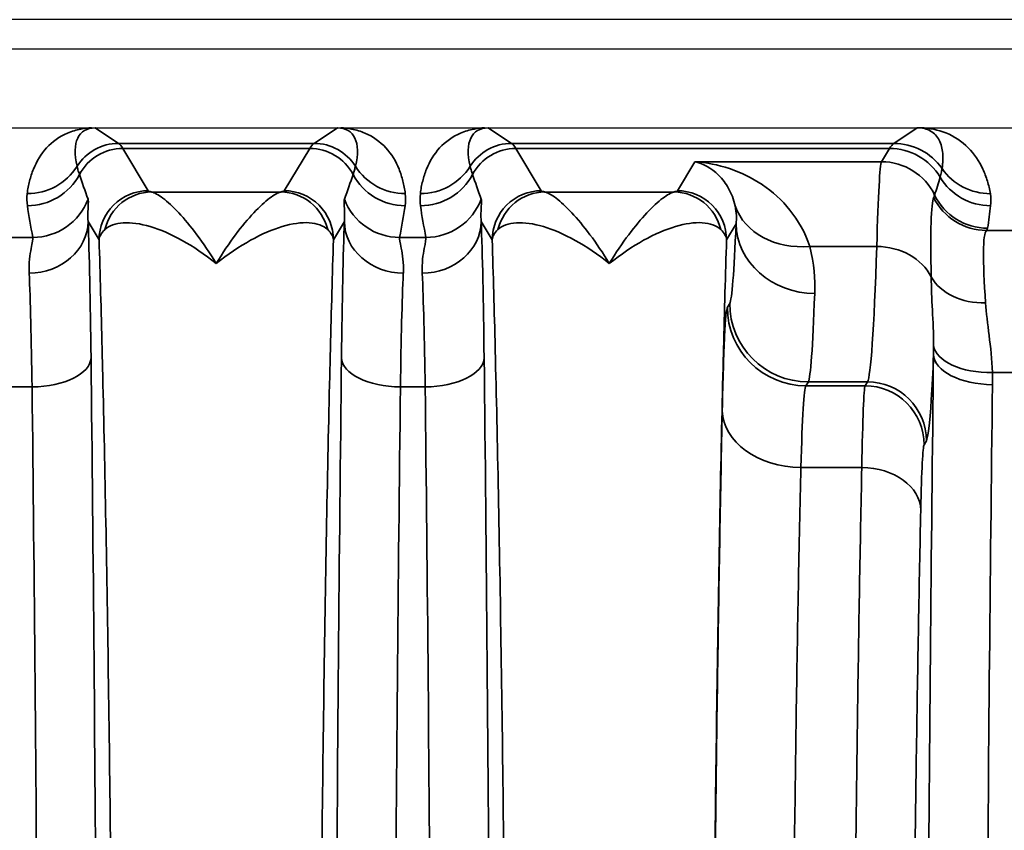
# Model space of a CAD drawing. Header units: millimetres. Extents: x 399 to 6233, y -1870 to 1602.
# Tile 657 of 711: x 5415.14 to 5425.16, y 759.33 to 767.58. Entities that reach past the tile are written whole.
import ezdxf

# ---------------------------------------------------------------- set-up
doc = ezdxf.new("R2010")
doc.units = ezdxf.units.MM
doc.layers.add('可見 (ISO)', color=7, linetype='Continuous', lineweight=25)
doc.layers.add('窄部可見 (ISO)', color=7, linetype='Continuous', lineweight=35)

msp = doc.modelspace()

# ---------------------------------------------------------------- linework, layer by layer
at = {"layer": '可見 (ISO)'}
for p, q in [((5439.386, 767.579), (5326.386, 767.579)), ((5435.136, 767.279), (5330.636, 767.279)), ((5330.636, 766.479), (5435.136, 766.479)), ((5423.877, 765.829), (5423.877, 765.829))]:
    msp.add_line(p, q, dxfattribs=at)
for points, knots in [([(5415.867, 766.479), (5415.874, 766.479), (5415.881, 766.479), (5415.888, 766.479), (5415.894, 766.479), (5415.899, 766.479), (5415.903, 766.479)], [0.00000000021, 0.00000000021, 0.00000000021, 0.00000000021, 0.00002113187, 0.00002113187, 0.00002113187, 0.0000394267, 0.0000394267, 0.0000394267, 0.0000394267]), ([(5418.369, 766.479), (5418.375, 766.479), (5418.381, 766.479), (5418.388, 766.479), (5418.394, 766.479), (5418.4, 766.479), (5418.405, 766.479)], [-0.00000491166, -0.00000491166, -0.00000491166, -0.00000491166, 0.00001772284, 0.00001772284, 0.00001772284, 0.00003506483, 0.00003506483, 0.00003506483, 0.00003506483]), ([(5419.867, 766.479), (5419.874, 766.479), (5419.881, 766.479), (5419.888, 766.479), (5419.894, 766.479), (5419.899, 766.479), (5419.903, 766.479)], [0.00000000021, 0.00000000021, 0.00000000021, 0.00000000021, 0.00002113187, 0.00002113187, 0.00002113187, 0.0000394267, 0.0000394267, 0.0000394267, 0.0000394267]), ([(5424.269, 766.479), (5424.269, 766.479), (5424.269, 766.479), (5424.269, 766.479), (5424.27, 766.479), (5424.27, 766.479), (5424.27, 766.479), (5424.27, 766.479), (5424.273, 766.479), (5424.28, 766.479), (5424.283, 766.479), (5424.293, 766.479), (5424.3, 766.479), (5424.307, 766.479)], [-0.005146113, -0.005146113, -0.005146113, -0.005146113, -0.004810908, -0.004810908, -0.004628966, -0.004628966, -0.004600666, -0.004600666, -0.003063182, -0.003063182, -0.002040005, -0.002040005, 0, 0, 0, 0])]:
    msp.add_open_spline(points, degree=3, knots=knots, dxfattribs=at)
at = {"layer": '窄部可見 (ISO)'}
for p, q in [((5415.903, 766.479), (5416.142, 766.32)), ((5418.131, 766.32), (5418.369, 766.479)), ((5419.903, 766.479), (5420.142, 766.32)), ((5424.031, 766.32), (5424.269, 766.479)), ((5416.142, 766.32), (5418.131, 766.32)), ((5418.087, 766.268), (5416.186, 766.268)), ((5416.186, 766.268), (5416.444, 765.838)), ((5417.829, 765.838), (5418.087, 766.268)), ((5420.142, 766.32), (5424.031, 766.32)), ((5423.987, 766.268), (5420.186, 766.268)), ((5420.186, 766.268), (5420.444, 765.838)), ((5423.906, 766.133), (5423.987, 766.268)), ((5421.829, 765.838), (5422.006, 766.133)), ((5422.006, 766.133), (5423.906, 766.133)), ((5416.48, 765.825), (5417.793, 765.825)), ((5420.48, 765.825), (5421.793, 765.825)), ((5415.944, 765.338), (5415.832, 765.524)), ((5418.44, 765.524), (5418.329, 765.338)), ((5419.944, 765.338), (5419.832, 765.524)), ((5422.426, 765.501), (5422.329, 765.338)), ((5415.002, 765.363), (5415.27, 765.363)), ((5419.002, 765.363), (5419.27, 765.363)), ((5424.974, 765.434), (5426.263, 765.434)), ((5423.176, 765.271), (5423.857, 765.271)), ((5422.337, 764.652), (5422.362, 764.692)), ((5426.236, 763.988), (5425.034, 763.988)), ((5415.262, 763.841), (5415.01, 763.841)), ((5419.262, 763.841), (5419.01, 763.841)), ((5423.161, 763.892), (5423.137, 763.852)), ((5423.137, 763.852), (5423.738, 763.852)), ((5423.762, 763.892), (5423.161, 763.892)), ((5423.738, 763.852), (5423.762, 763.892)), ((5424.362, 763.293), (5424.338, 763.253)), ((5423.705, 763.021), (5423.085, 763.021))]:
    msp.add_line(p, q, dxfattribs=at)
for centre, major_axis, ratio, start_param, end_param in [((5416.417, 765.636), (0.641, -0.802), 0.399262, 2.832426, 3.839089), ((5417.856, 765.636), (-0.641, -0.802), 0.399262, 2.444096, 3.45076), ((5420.417, 765.636), (0.641, -0.802), 0.399262, 2.832426, 3.839089), ((5416.142, 765.82), (0.277, 0.416), 0.999683, 0.588111, 1.594775), ((5416.186, 765.769), (0.429, 0.257), 0.999172, 1.030857, 2.112865), ((5416.113, 666.286), (0, 100.043), 0.020838, 6.248286, 6.269226), ((5418.16, 666.286), (0, 100.043), 0.020838, 0.01396, 0.034899), ((5418.087, 765.769), (-0.429, 0.257), 0.999172, 4.17032, 5.252328), ((5418.131, 765.82), (-0.277, 0.416), 0.999683, 4.688411, 5.695074), ((5420.142, 765.82), (-0.277, -0.416), 0.999683, 3.729704, 4.736367), ((5420.186, 765.769), (-0.429, -0.257), 0.999172, 4.17245, 5.254458), ((5420.113, 666.286), (0, 100.043), 0.020838, 6.248286, 6.269226), ((5424.06, 666.286), (0, 100.043), 0.020817, 0.01396, 0.034899), ((5423.987, 765.669), (0.515, -0.309), 0.999172, 1.079473, 2.110736), ((5424.031, 765.72), (0.333, -0.499), 0.999683, 1.593357, 2.553481), ((5415.213, 766.407), (-0.595, 0.075), 0.998245, 1.696485, 2.702846), ((5419.06, 766.407), (0.595, 0.075), 0.998245, 3.58034, 4.5867), ((5419.213, 766.407), (0.595, -0.075), 0.998245, 4.838078, 5.844438), ((5423.904, 762.019), (-0.005, -4.117), 0.020059, 3.179659, 3.801677), ((5423.906, 765.533), (0.515, -0.309), 0.999172, 0.991614, 2.110736), ((5425.013, 766.407), (-0.591, -0.105), 0.998218, 0.435215, 1.395105), ((5415.215, 766.284), (-0.594, -0.083), 0.998238, 1.431986, 2.513646), ((5416.639, 765.013), (1.006, -2.097), 0.194686, 4.130256, 4.260833), ((5417.634, 765.013), (-1.006, -2.097), 0.194686, 2.022352, 2.15293), ((5419.058, 766.284), (0.594, -0.083), 0.998238, 3.769539, 4.851199), ((5419.215, 766.284), (0.594, 0.083), 0.998238, 4.573579, 5.655239), ((5420.639, 765.013), (1.006, -2.097), 0.194686, 4.130256, 4.260833), ((2564.516, 768.538), (2860.258, -0.716), 0.046839, 6.268046, 6.269403), ((5425.016, 766.284), (-0.596, 0.067), 0.99825, 0.651925, 1.682859), ((5415.27, 765.962), (-0.588, -0.12), 0.998201, 1.369933, 2.582126), ((5416.48, 765.326), (0.093, 0.491), 0.982993, 0.191203, 1.520008), ((5417.793, 765.326), (-0.093, 0.491), 0.982993, 4.763177, 6.091983), ((5419.002, 765.962), (0.588, -0.12), 0.998201, 3.70106, 4.913253), ((5419.27, 765.962), (0.588, 0.12), 0.998201, 4.511525, 5.723718), ((5420.48, 765.326), (0.093, 0.491), 0.982985, 0.191158, 1.51992), ((5421.793, 765.326), (-0.093, 0.491), 0.982985, 4.763266, 6.092027), ((5420.275, 758.195), (4.172, 7.61), 0.009939, 6.191319, 6.234418), ((5424.974, 766.033), (-0.462, 0.383), 0.997094, 1.147203, 2.260656), ((5424.985, 766.056), (-0.593, 0.094), 0.998229, 0.609389, 1.728149), ((5415.991, 764.93), (-0.587, 1.898), 0.297416, 1.071506, 1.249581), ((5418.281, 764.93), (0.587, 1.898), 0.297416, 5.033605, 5.211679), ((5419.991, 764.93), (-0.587, 1.898), 0.297416, 1.071506, 1.249581), ((5423.176, 765.933), (-0.77, -0.217), 0.816863, 0.053432, 1.344647), ((5424.141, 764.796), (0.629, 2.073), 0.310752, 5.129309, 5.247414), ((5415.232, 765.524), (0.6, 0.023), 0.876399, 4.678969, 6.239685), ((5415.806, 762.847), (0.007, -3.096), 0.02085, 2.000085, 2.615317), ((5418.466, 762.847), (-0.007, -3.096), 0.02085, 3.667868, 4.283101), ((5419.04, 765.524), (-0.6, 0.023), 0.876399, 0.0435, 1.604216), ((5419.232, 765.524), (0.6, 0.023), 0.876399, 4.678969, 6.239685), ((5419.806, 762.847), (0.007, -3.096), 0.02085, 2.000085, 2.615317), ((5422.364, 770.46), (0.008, 5.773), 0.02317, 3.180307, 3.678781), ((5423.226, 765.501), (-0.799, 0.032), 0.886923, 0.045354, 1.606482), ((5414.915, 765.462), (10.07, 0), 0.058758, 6.234735, 6.273976), ((5416.948, 765.324), (1.005, -0.004), 0.337804, 2.79924, 3.112734), ((5423.756, 771.891), (0, -8.003), 0.022512, 0.034888, 0.596845), ((5423.857, 764.775), (0.6, -0.018), 0.826915, 0.421327, 1.596274), ((5415.206, 762.767), (-0.007, 2.58), 0.02502, 5.141663, 5.756891), ((5419.066, 762.767), (0.007, 2.58), 0.02502, 0.526295, 1.141522), ((5419.206, 762.767), (-0.007, 2.58), 0.02502, 5.141663, 5.756891), ((5424.964, 765.147), (-0.599, -0.031), 0.751758, 0.356231, 1.532192), ((5423.164, 770.302), (-0.008, -6.414), 0.020853, 0.038708, 0.537182), ((5423.137, 764.652), (-0.686, 0.412), 0.999172, 0.54067, 2.110736), ((5423.161, 764.692), (-0.686, 0.412), 0.999172, 0.54067, 2.110736), ((5425.034, 764.298), (-0.6, -0.017), 0.516223, 0.059539, 1.556187), ((5425.035, 764.171), (-0.6, 0.007), 0.511389, 0.024373, 1.577171), ((5415.262, 764.136), (0.6, 0.007), 0.49083, 4.706597, 6.259146), ((5419.01, 764.136), (-0.6, 0.007), 0.49083, 0.024039, 1.576589), ((5419.262, 764.136), (0.6, 0.007), 0.49083, 4.706597, 6.259146), ((5419.496, 751.079), (0, 26), 0.02143, 1.057724, 1.570796), ((5423.14, 760.852), (0, 3.002), 0.026524, 0.034868, 0.763293), ((5423.738, 763.253), (0.515, -0.309), 0.999172, 0.54067, 2.110736), ((5423.762, 763.293), (0.515, -0.309), 0.999172, 0.54067, 2.110736), ((5425.496, 751.079), (0, 25), 0.02145, 1.033962, 1.570796), ((5423.085, 763.599), (-0.8, 0.018), 0.722333, 0.030288, 1.586603), ((5423.705, 762.588), (0.6, -0.013), 0.722333, 0.030288, 1.586603)]:
    msp.add_ellipse(centre, major_axis=major_axis, ratio=ratio, start_param=start_param, end_param=end_param, dxfattribs=at)
for points, knots in [([(5415.213, 765.808), (5415.215, 765.831), (5415.219, 765.854), (5415.223, 765.875), (5415.227, 765.896), (5415.231, 765.917), (5415.237, 765.937), (5415.247, 765.978), (5415.26, 766.018), (5415.276, 766.057), (5415.308, 766.137), (5415.353, 766.211), (5415.409, 766.273), (5415.469, 766.338), (5415.542, 766.39), (5415.623, 766.425), (5415.667, 766.444), (5415.712, 766.457), (5415.759, 766.466), (5415.795, 766.473), (5415.831, 766.477), (5415.867, 766.479)], [5.2774615, 5.2774615, 5.2774615, 5.2774615, 5.3361469, 5.3361469, 5.3361469, 5.3948827, 5.3948827, 5.3948827, 5.5128985, 5.5128985, 5.5128985, 5.7541006, 5.7541006, 5.7541006, 6.0094082, 6.0094082, 6.0094082, 6.1463346, 6.1463346, 6.1463346, 6.2510171, 6.2510171, 6.2510171, 6.2510171]), ([(5418.405, 766.479), (5418.441, 766.477), (5418.478, 766.473), (5418.513, 766.466), (5418.56, 766.457), (5418.606, 766.444), (5418.649, 766.425), (5418.73, 766.39), (5418.803, 766.338), (5418.863, 766.273), (5418.92, 766.211), (5418.964, 766.137), (5418.997, 766.057), (5419.012, 766.018), (5419.025, 765.978), (5419.036, 765.937), (5419.041, 765.917), (5419.045, 765.896), (5419.049, 765.875), (5419.053, 765.854), (5419.057, 765.831), (5419.06, 765.808)], [3.1737609, 3.1737609, 3.1737609, 3.1737609, 3.2784434, 3.2784434, 3.2784434, 3.4153698, 3.4153698, 3.4153698, 3.6706773, 3.6706773, 3.6706773, 3.9118795, 3.9118795, 3.9118795, 4.0298953, 4.0298953, 4.0298953, 4.0886311, 4.0886311, 4.0886311, 4.1473165, 4.1473165, 4.1473165, 4.1473165]), ([(5419.213, 765.808), (5419.215, 765.831), (5419.219, 765.854), (5419.223, 765.875), (5419.227, 765.896), (5419.231, 765.917), (5419.237, 765.937), (5419.247, 765.978), (5419.26, 766.018), (5419.276, 766.057), (5419.308, 766.137), (5419.353, 766.211), (5419.409, 766.273), (5419.469, 766.338), (5419.542, 766.39), (5419.623, 766.425), (5419.667, 766.444), (5419.712, 766.457), (5419.759, 766.466), (5419.795, 766.473), (5419.831, 766.477), (5419.867, 766.479)], [2.1358688, 2.1358688, 2.1358688, 2.1358688, 2.1945542, 2.1945542, 2.1945542, 2.25329, 2.25329, 2.25329, 2.3713058, 2.3713058, 2.3713058, 2.612508, 2.612508, 2.612508, 2.8678155, 2.8678155, 2.8678155, 3.004742, 3.004742, 3.004742, 3.1094244, 3.1094244, 3.1094244, 3.1094244]), ([(5424.522, 766.063), (5424.524, 766.077), (5424.526, 766.091), (5424.527, 766.104), (5424.528, 766.117), (5424.529, 766.13), (5424.529, 766.143), (5424.531, 766.168), (5424.53, 766.194), (5424.528, 766.218), (5424.524, 766.268), (5424.512, 766.314), (5424.492, 766.352), (5424.472, 766.393), (5424.442, 766.424), (5424.405, 766.445), (5424.366, 766.468), (5424.32, 766.479), (5424.269, 766.479)], [2.1824074, 2.1824074, 2.1824074, 2.1824074, 2.2369219, 2.2369219, 2.2369219, 2.2918591, 2.2918591, 2.2918591, 2.4032229, 2.4032229, 2.4032229, 2.6337552, 2.6337552, 2.6337552, 2.879414, 2.879414, 2.879414, 3.1424948, 3.1424948, 3.1424948, 3.1424948]), ([(5424.307, 766.479), (5424.394, 766.475), (5424.481, 766.458), (5424.561, 766.426), (5424.646, 766.392), (5424.723, 766.341), (5424.788, 766.275), (5424.849, 766.214), (5424.899, 766.14), (5424.936, 766.058), (5424.955, 766.019), (5424.97, 765.978), (5424.983, 765.936), (5424.989, 765.915), (5424.995, 765.894), (5425, 765.873), (5425.005, 765.852), (5425.009, 765.831), (5425.013, 765.808)], [3.1723513, 3.1723513, 3.1723513, 3.1723513, 3.4034885, 3.4034885, 3.4034885, 3.6496995, 3.6496995, 3.6496995, 3.8803063, 3.8803063, 3.8803063, 3.9915494, 3.9915494, 3.9915494, 4.0463878, 4.0463878, 4.0463878, 4.1007779, 4.1007779, 4.1007779, 4.1007779]), ([(5415.719, 766.087), (5415.722, 766.075), (5415.725, 766.063), (5415.729, 766.05), (5415.734, 766.035), (5415.739, 766.02), (5415.744, 766.003)], [0, 0, 0, 0, 0.001000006, 0.001000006, 0.001000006, 0.00208995, 0.00208995, 0.00208995, 0.00208995]), ([(5418.528, 766.003), (5418.533, 766.018), (5418.538, 766.033), (5418.542, 766.046), (5418.546, 766.061), (5418.55, 766.074), (5418.553, 766.087)], [0, 0, 0, 0, 0.001000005, 0.001000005, 0.001000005, 0.002089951, 0.002089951, 0.002089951, 0.002089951]), ([(5419.719, 766.087), (5419.722, 766.075), (5419.725, 766.063), (5419.729, 766.05), (5419.734, 766.035), (5419.739, 766.02), (5419.744, 766.003)], [0, 0, 0, 0, 0.001000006, 0.001000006, 0.001000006, 0.00208995, 0.00208995, 0.00208995, 0.00208995]), ([(5422.006, 766.133), (5422.242, 766.117), (5422.481, 766.041), (5422.69, 765.9), (5422.691, 765.899), (5422.693, 765.898), (5422.694, 765.897), (5422.797, 765.828), (5422.892, 765.743), (5422.974, 765.64), (5423.058, 765.536), (5423.129, 765.413), (5423.176, 765.271)], [-0.000014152, -0.000014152, -0.000014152, -0.000014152, 0.001513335, 0.001513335, 0.001513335, 0.00152394, 0.00152394, 0.00152394, 0.002277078, 0.002277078, 0.002277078, 0.003040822, 0.003040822, 0.003040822, 0.003040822]), ([(5422.416, 765.683), (5422.402, 765.751), (5422.378, 765.811), (5422.35, 765.861), (5422.321, 765.914), (5422.287, 765.957), (5422.25, 765.994), (5422.249, 765.995), (5422.248, 765.997), (5422.247, 765.998), (5422.173, 766.071), (5422.089, 766.115), (5422.006, 766.133)], [0, 0, 0, 0, 0.000760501, 0.000760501, 0.000760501, 0.00154208, 0.00154208, 0.00154208, 0.001566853, 0.001566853, 0.001566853, 0.003133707, 0.003133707, 0.003133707, 0.003133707]), ([(5424.502, 765.976), (5424.507, 765.995), (5424.512, 766.013), (5424.516, 766.029), (5424.518, 766.041), (5424.52, 766.053), (5424.522, 766.063)], [0, 0, 0, 0, 0.001200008, 0.001200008, 0.001200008, 0.002089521, 0.002089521, 0.002089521, 0.002089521]), ([(5415.832, 765.752), (5415.836, 765.741), (5415.835, 765.716), (5415.833, 765.679), (5415.833, 765.678), (5415.833, 765.677), (5415.833, 765.676), (5415.831, 765.639), (5415.827, 765.589), (5415.832, 765.524)], [0, 0, 0, 0, 0.000774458, 0.000774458, 0.000774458, 0.000793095, 0.000793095, 0.000793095, 0.001548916, 0.001548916, 0.001548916, 0.001548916]), ([(5415.944, 765.338), (5415.944, 765.469), (5415.998, 765.599), (5416.09, 765.692), (5416.183, 765.784), (5416.313, 765.838), (5416.444, 765.838)], [0, 0, 0, 0, 0.5, 0.5, 0.5, 1, 1, 1, 1]), ([(5416.48, 765.825), (5416.507, 765.819), (5416.546, 765.797), (5416.594, 765.762), (5416.641, 765.726), (5416.696, 765.675), (5416.754, 765.613), (5416.813, 765.551), (5416.875, 765.476), (5416.939, 765.39), (5417.003, 765.304), (5417.07, 765.205), (5417.136, 765.097)], [0, 0, 0, 0, 0.000534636, 0.000534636, 0.000534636, 0.001069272, 0.001069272, 0.001069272, 0.001603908, 0.001603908, 0.001603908, 0.002138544, 0.002138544, 0.002138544, 0.002138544]), ([(5417.136, 765.097), (5417.269, 765.315), (5417.401, 765.488), (5417.577, 765.675), (5417.632, 765.726), (5417.726, 765.797), (5417.766, 765.819), (5417.793, 765.825)], [-0.000011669, -0.000011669, -0.000011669, -0.000011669, 0.001066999, 0.001066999, 0.001606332, 0.001606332, 0.002145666, 0.002145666, 0.002145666, 0.002145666]), ([(5418.329, 765.338), (5418.329, 765.469), (5418.275, 765.599), (5418.182, 765.692), (5418.09, 765.784), (5417.96, 765.838), (5417.829, 765.838)], [0, 0, 0, 0, 0.5, 0.5, 0.5, 1, 1, 1, 1]), ([(5418.44, 765.524), (5418.445, 765.589), (5418.442, 765.639), (5418.439, 765.677), (5418.439, 765.677), (5418.439, 765.678), (5418.439, 765.679), (5418.437, 765.716), (5418.436, 765.741), (5418.44, 765.752)], [0, 0, 0, 0, 0.000759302, 0.000759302, 0.000759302, 0.000774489, 0.000774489, 0.000774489, 0.001548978, 0.001548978, 0.001548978, 0.001548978]), ([(5419.832, 765.752), (5419.836, 765.741), (5419.835, 765.716), (5419.833, 765.679), (5419.833, 765.678), (5419.833, 765.677), (5419.833, 765.676), (5419.831, 765.639), (5419.827, 765.589), (5419.832, 765.524)], [0, 0, 0, 0, 0.000774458, 0.000774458, 0.000774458, 0.000793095, 0.000793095, 0.000793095, 0.001548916, 0.001548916, 0.001548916, 0.001548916]), ([(5420.444, 765.838), (5420.313, 765.838), (5420.183, 765.784), (5420.09, 765.692), (5419.998, 765.599), (5419.944, 765.469), (5419.944, 765.338)], [0, 0, 0, 0, 0.5, 0.5, 0.5, 1, 1, 1, 1]), ([(5420.48, 765.825), (5420.507, 765.819), (5420.546, 765.797), (5420.594, 765.762), (5420.641, 765.726), (5420.696, 765.675), (5420.754, 765.613), (5420.813, 765.551), (5420.875, 765.476), (5420.939, 765.39), (5421.003, 765.304), (5421.07, 765.205), (5421.136, 765.097)], [0, 0, 0, 0, 0.000534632, 0.000534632, 0.000534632, 0.001069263, 0.001069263, 0.001069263, 0.001603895, 0.001603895, 0.001603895, 0.002138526, 0.002138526, 0.002138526, 0.002138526]), ([(5421.136, 765.097), (5421.269, 765.315), (5421.401, 765.488), (5421.577, 765.675), (5421.632, 765.726), (5421.726, 765.797), (5421.766, 765.819), (5421.793, 765.825)], [-0.000011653, -0.000011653, -0.000011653, -0.000011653, 0.001067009, 0.001067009, 0.00160634, 0.00160634, 0.002145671, 0.002145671, 0.002145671, 0.002145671]), ([(5422.329, 765.338), (5422.329, 765.469), (5422.275, 765.599), (5422.182, 765.692), (5422.09, 765.784), (5421.96, 765.838), (5421.829, 765.838)], [0, 0, 0, 0, 0.5, 0.5, 0.5, 1, 1, 1, 1]), ([(5424.411, 764.961), (5424.407, 765.19), (5424.406, 765.378), (5424.41, 765.515), (5424.414, 765.651), (5424.423, 765.738), (5424.436, 765.77)], [0.001060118, 0.001060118, 0.001060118, 0.001060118, 0.002188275, 0.002188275, 0.002188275, 0.003316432, 0.003316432, 0.003316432, 0.003316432]), ([(5417.136, 765.097), (5416.901, 765.285), (5416.668, 765.413), (5416.465, 765.473), (5416.261, 765.534), (5416.09, 765.525), (5416.002, 765.442)], [-0.00001122, -0.00001122, -0.00001122, -0.00001122, 0.001104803, 0.001104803, 0.001104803, 0.002220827, 0.002220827, 0.002220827, 0.002220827]), ([(5418.27, 765.442), (5418.226, 765.484), (5418.161, 765.507), (5418.082, 765.512), (5418.003, 765.517), (5417.909, 765.504), (5417.808, 765.474), (5417.607, 765.414), (5417.372, 765.285), (5417.136, 765.097)], [0, 0, 0, 0, 0.000558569, 0.000558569, 0.000558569, 0.001117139, 0.001117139, 0.001117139, 0.002234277, 0.002234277, 0.002234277, 0.002234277]), ([(5421.136, 765.097), (5420.901, 765.285), (5420.668, 765.413), (5420.465, 765.473), (5420.261, 765.534), (5420.09, 765.525), (5420.002, 765.442)], [-0.000011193, -0.000011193, -0.000011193, -0.000011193, 0.001104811, 0.001104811, 0.001104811, 0.002220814, 0.002220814, 0.002220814, 0.002220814]), ([(5422.27, 765.442), (5422.226, 765.484), (5422.161, 765.507), (5422.082, 765.512), (5422.003, 765.517), (5421.909, 765.504), (5421.809, 765.474), (5421.607, 765.414), (5421.372, 765.285), (5421.136, 765.097)], [0, 0, 0, 0, 0.000558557, 0.000558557, 0.000558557, 0.001117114, 0.001117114, 0.001117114, 0.002234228, 0.002234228, 0.002234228, 0.002234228]), ([(5415.232, 764.998), (5415.228, 765.106), (5415.241, 765.189), (5415.264, 765.312), (5415.273, 765.35), (5415.27, 765.363)], [0, 0, 0, 0, 0.000661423, 0.000661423, 0.001322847, 0.001322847, 0.001322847, 0.001322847]), ([(5419.002, 765.363), (5418.999, 765.35), (5419.008, 765.313), (5419.031, 765.191), (5419.045, 765.106), (5419.04, 764.998)], [0, 0, 0, 0, 0.000661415, 0.000661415, 0.001322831, 0.001322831, 0.001322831, 0.001322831]), ([(5419.232, 764.998), (5419.228, 765.106), (5419.241, 765.189), (5419.264, 765.312), (5419.273, 765.35), (5419.27, 765.363)], [0, 0, 0, 0, 0.000661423, 0.000661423, 0.001322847, 0.001322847, 0.001322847, 0.001322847]), ([(5424.974, 765.434), (5424.954, 765.414), (5424.944, 765.339), (5424.942, 765.089), (5424.951, 764.912), (5424.964, 764.696)], [0, 0, 0, 0, 0.00099613, 0.00099613, 0.001992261, 0.001992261, 0.001992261, 0.001992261]), ([(5415.944, 736.819), (5415.955, 737.166), (5415.965, 737.539), (5415.975, 737.928), (5415.976, 737.991), (5415.978, 738.055), (5415.979, 738.121), (5415.991, 738.585), (5416.001, 739.081), (5416.011, 739.599), (5416.021, 740.118), (5416.03, 740.662), (5416.038, 741.232), (5416.047, 741.801), (5416.054, 742.399), (5416.061, 743.015), (5416.064, 743.276), (5416.067, 743.54), (5416.07, 743.807), (5416.073, 744.171), (5416.076, 744.54), (5416.079, 744.916), (5416.085, 745.567), (5416.089, 746.237), (5416.093, 746.922), (5416.1, 748.292), (5416.103, 749.678), (5416.103, 751.079), (5416.103, 752.48), (5416.1, 753.865), (5416.093, 755.236), (5416.087, 756.316), (5416.079, 757.355), (5416.07, 758.351), (5416.067, 758.618), (5416.064, 758.882), (5416.061, 759.142), (5416.054, 759.759), (5416.047, 760.356), (5416.038, 760.926), (5416.03, 761.495), (5416.021, 762.039), (5416.011, 762.558), (5416.001, 763.077), (5415.991, 763.573), (5415.979, 764.037), (5415.978, 764.102), (5415.976, 764.166), (5415.975, 764.23), (5415.965, 764.618), (5415.955, 764.991), (5415.944, 765.338)], [0.0267397, 0.0267397, 0.0267397, 0.0267397, 0.0775919, 0.0775919, 0.0775919, 0.0858976, 0.0858976, 0.0858976, 0.1450554, 0.1450554, 0.1450554, 0.2042133, 0.2042133, 0.2042133, 0.2633711, 0.2633711, 0.2633711, 0.2884173, 0.2884173, 0.2884173, 0.322529, 0.322529, 0.322529, 0.3816868, 0.3816868, 0.3816868, 0.5, 0.5, 0.5, 0.6183182, 0.6183182, 0.6183182, 0.7115983, 0.7115983, 0.7115983, 0.7366339, 0.7366339, 0.7366339, 0.7957918, 0.7957918, 0.7957918, 0.8549496, 0.8549496, 0.8549496, 0.9141075, 0.9141075, 0.9141075, 0.9224155, 0.9224155, 0.9224155, 0.9732653, 0.9732653, 0.9732653, 0.9732653]), ([(5418.329, 765.338), (5418.318, 764.992), (5418.307, 764.618), (5418.298, 764.23), (5418.296, 764.166), (5418.295, 764.102), (5418.293, 764.037), (5418.282, 763.573), (5418.271, 763.077), (5418.261, 762.558), (5418.252, 762.039), (5418.242, 761.495), (5418.234, 760.926), (5418.226, 760.356), (5418.218, 759.759), (5418.211, 759.143), (5418.208, 758.882), (5418.205, 758.618), (5418.203, 758.351), (5418.199, 757.987), (5418.196, 757.617), (5418.193, 757.242), (5418.188, 756.59), (5418.183, 755.92), (5418.18, 755.235), (5418.172, 753.866), (5418.169, 752.48), (5418.169, 751.079), (5418.169, 749.678), (5418.172, 748.292), (5418.18, 746.922), (5418.185, 745.842), (5418.193, 744.802), (5418.203, 743.807), (5418.205, 743.54), (5418.208, 743.276), (5418.211, 743.015), (5418.218, 742.399), (5418.226, 741.801), (5418.234, 741.232), (5418.242, 740.662), (5418.252, 740.118), (5418.261, 739.6), (5418.271, 739.081), (5418.282, 738.585), (5418.293, 738.121), (5418.295, 738.055), (5418.296, 737.991), (5418.298, 737.928), (5418.307, 737.539), (5418.318, 737.166), (5418.329, 736.819)], [0.0267397, 0.0267397, 0.0267397, 0.0267397, 0.0775919, 0.0775919, 0.0775919, 0.0858976, 0.0858976, 0.0858976, 0.1450554, 0.1450554, 0.1450554, 0.2042133, 0.2042133, 0.2042133, 0.2633711, 0.2633711, 0.2633711, 0.2884173, 0.2884173, 0.2884173, 0.322529, 0.322529, 0.322529, 0.3816868, 0.3816868, 0.3816868, 0.5, 0.5, 0.5, 0.6183182, 0.6183182, 0.6183182, 0.7115983, 0.7115983, 0.7115983, 0.7366339, 0.7366339, 0.7366339, 0.7957918, 0.7957918, 0.7957918, 0.8549496, 0.8549496, 0.8549496, 0.9141075, 0.9141075, 0.9141075, 0.9224155, 0.9224155, 0.9224155, 0.9732653, 0.9732653, 0.9732653, 0.9732653]), ([(5419.944, 736.819), (5419.955, 737.166), (5419.965, 737.539), (5419.975, 737.928), (5419.976, 737.991), (5419.978, 738.055), (5419.979, 738.12), (5419.991, 738.585), (5420.001, 739.081), (5420.011, 739.599), (5420.021, 740.118), (5420.03, 740.662), (5420.038, 741.232), (5420.047, 741.801), (5420.054, 742.399), (5420.061, 743.015), (5420.064, 743.276), (5420.067, 743.54), (5420.07, 743.807), (5420.073, 744.171), (5420.076, 744.54), (5420.079, 744.916), (5420.085, 745.567), (5420.089, 746.237), (5420.093, 746.922), (5420.1, 748.292), (5420.103, 749.678), (5420.103, 751.079), (5420.103, 752.48), (5420.1, 753.865), (5420.093, 755.236), (5420.087, 756.316), (5420.079, 757.355), (5420.07, 758.351), (5420.067, 758.618), (5420.064, 758.882), (5420.061, 759.142), (5420.054, 759.759), (5420.047, 760.356), (5420.038, 760.926), (5420.03, 761.495), (5420.021, 762.039), (5420.011, 762.558), (5420.001, 763.077), (5419.991, 763.573), (5419.979, 764.037), (5419.978, 764.102), (5419.976, 764.166), (5419.975, 764.23), (5419.965, 764.618), (5419.955, 764.992), (5419.944, 765.338)], [0.026741, 0.026741, 0.026741, 0.026741, 0.0775937, 0.0775937, 0.0775937, 0.0858987, 0.0858987, 0.0858987, 0.1450564, 0.1450564, 0.1450564, 0.2042141, 0.2042141, 0.2042141, 0.2633718, 0.2633718, 0.2633718, 0.2884178, 0.2884178, 0.2884178, 0.3225295, 0.3225295, 0.3225295, 0.3816871, 0.3816871, 0.3816871, 0.5, 0.5, 0.5, 0.6183179, 0.6183179, 0.6183179, 0.7115978, 0.7115978, 0.7115978, 0.7366333, 0.7366333, 0.7366333, 0.795791, 0.795791, 0.795791, 0.8549487, 0.8549487, 0.8549487, 0.9141064, 0.9141064, 0.9141064, 0.9224137, 0.9224137, 0.9224137, 0.9732641, 0.9732641, 0.9732641, 0.9732641]), ([(5422.329, 765.338), (5422.318, 764.992), (5422.307, 764.618), (5422.298, 764.23), (5422.296, 764.167), (5422.295, 764.102), (5422.293, 764.037), (5422.282, 763.573), (5422.271, 763.077), (5422.261, 762.558), (5422.252, 762.039), (5422.242, 761.495), (5422.234, 760.926), (5422.226, 760.356), (5422.218, 759.759), (5422.211, 759.143), (5422.208, 758.882), (5422.205, 758.618), (5422.203, 758.351), (5422.199, 757.987), (5422.196, 757.617), (5422.193, 757.242), (5422.188, 756.59), (5422.183, 755.92), (5422.18, 755.235), (5422.172, 753.866), (5422.169, 752.48), (5422.169, 751.079), (5422.169, 749.678), (5422.172, 748.292), (5422.18, 746.922), (5422.185, 745.842), (5422.193, 744.802), (5422.203, 743.807), (5422.205, 743.54), (5422.208, 743.276), (5422.211, 743.015), (5422.218, 742.399), (5422.226, 741.801), (5422.234, 741.232), (5422.242, 740.662), (5422.252, 740.118), (5422.261, 739.6), (5422.271, 739.081), (5422.282, 738.585), (5422.293, 738.121), (5422.295, 738.055), (5422.296, 737.991), (5422.298, 737.928), (5422.307, 737.539), (5422.318, 737.166), (5422.329, 736.819)], [0.026741, 0.026741, 0.026741, 0.026741, 0.0775937, 0.0775937, 0.0775937, 0.0858987, 0.0858987, 0.0858987, 0.1450564, 0.1450564, 0.1450564, 0.2042141, 0.2042141, 0.2042141, 0.2633718, 0.2633718, 0.2633718, 0.2884178, 0.2884178, 0.2884178, 0.3225295, 0.3225295, 0.3225295, 0.3816871, 0.3816871, 0.3816871, 0.5, 0.5, 0.5, 0.6183179, 0.6183179, 0.6183179, 0.7115978, 0.7115978, 0.7115978, 0.7366333, 0.7366333, 0.7366333, 0.795791, 0.795791, 0.795791, 0.8549487, 0.8549487, 0.8549487, 0.9141064, 0.9141064, 0.9141064, 0.9224137, 0.9224137, 0.9224137, 0.9732641, 0.9732641, 0.9732641, 0.9732641]), ([(5422.285, 763.599), (5422.292, 763.918), (5422.3, 764.176), (5422.309, 764.355), (5422.318, 764.535), (5422.328, 764.636), (5422.337, 764.652)], [3.9488824, 3.9488824, 3.9488824, 3.9488824, 4.3131824, 4.3131824, 4.3131824, 4.6774824, 4.6774824, 4.6774824, 4.6774824]), ([(5424.36, 751.079), (5424.36, 753.369), (5424.366, 755.66), (5424.379, 757.868), (5424.392, 760.077), (5424.411, 762.203), (5424.435, 764.171)], [0, 0, 0, 0, 0.2684172, 0.2684172, 0.2684172, 0.5368345, 0.5368345, 0.5368345, 0.5368345]), ([(5424.435, 764.171), (5424.428, 763.993), (5424.42, 763.84), (5424.412, 763.713), (5424.396, 763.462), (5424.379, 763.321), (5424.362, 763.293)], [4.255119, 4.255119, 4.255119, 4.255119, 4.3966774, 4.3966774, 4.3966774, 4.6774824, 4.6774824, 4.6774824, 4.6774824]), ([(5415.862, 764.136), (5415.885, 762.154), (5415.903, 760.028), (5415.915, 757.828), (5415.927, 755.628), (5415.934, 753.353), (5415.934, 751.079), (5415.934, 748.804), (5415.927, 746.53), (5415.915, 744.33), (5415.903, 742.129), (5415.885, 740.004), (5415.862, 738.022)], [2.628521, 2.628521, 2.628521, 2.628521, 2.885057, 2.885057, 2.885057, 3.141593, 3.141593, 3.141593, 3.398129, 3.398129, 3.398129, 3.654665, 3.654665, 3.654665, 3.654665]), ([(5418.339, 751.079), (5418.339, 753.353), (5418.345, 755.628), (5418.357, 757.828), (5418.369, 760.028), (5418.387, 762.154), (5418.411, 764.136)], [0, 0, 0, 0, 0.256536, 0.256536, 0.256536, 0.5130721, 0.5130721, 0.5130721, 0.5130721]), ([(5419.862, 764.136), (5419.885, 762.154), (5419.903, 760.028), (5419.915, 757.828), (5419.927, 755.628), (5419.934, 753.353), (5419.934, 751.079), (5419.934, 748.804), (5419.927, 746.53), (5419.915, 744.33), (5419.903, 742.129), (5419.885, 740.004), (5419.862, 738.022)], [2.628521, 2.628521, 2.628521, 2.628521, 2.885057, 2.885057, 2.885057, 3.141593, 3.141593, 3.141593, 3.398129, 3.398129, 3.398129, 3.654665, 3.654665, 3.654665, 3.654665]), ([(5415.262, 738.317), (5415.285, 740.254), (5415.303, 742.331), (5415.328, 746.632), (5415.334, 748.855), (5415.334, 753.302), (5415.328, 755.525), (5415.303, 759.826), (5415.285, 761.904), (5415.262, 763.841)], [2.628521, 2.628521, 2.628521, 2.628521, 2.885057, 2.885057, 3.141593, 3.141593, 3.398129, 3.398129, 3.654665, 3.654665, 3.654665, 3.654665]), ([(5419.262, 738.317), (5419.285, 740.254), (5419.303, 742.331), (5419.328, 746.632), (5419.334, 748.855), (5419.334, 753.302), (5419.328, 755.525), (5419.303, 759.826), (5419.285, 761.904), (5419.262, 763.841)], [2.628521, 2.628521, 2.628521, 2.628521, 2.885057, 2.885057, 3.141593, 3.141593, 3.398129, 3.398129, 3.654665, 3.654665, 3.654665, 3.654665]), ([(5422.285, 738.558), (5422.268, 739.365), (5422.252, 740.256), (5422.238, 741.215), (5422.224, 742.173), (5422.212, 743.199), (5422.202, 744.271), (5422.193, 745.344), (5422.185, 746.462), (5422.181, 747.605), (5422.176, 748.747), (5422.173, 749.913), (5422.173, 751.079), (5422.173, 752.245), (5422.176, 753.411), (5422.181, 754.553), (5422.185, 755.695), (5422.193, 756.814), (5422.202, 757.886), (5422.212, 758.958), (5422.224, 759.984), (5422.238, 760.943), (5422.252, 761.902), (5422.268, 762.793), (5422.285, 763.599)], [2.334303, 2.334303, 2.334303, 2.334303, 2.536125, 2.536125, 2.536125, 2.737948, 2.737948, 2.737948, 2.93977, 2.93977, 2.93977, 3.141593, 3.141593, 3.141593, 3.343415, 3.343415, 3.343415, 3.545238, 3.545238, 3.545238, 3.74706, 3.74706, 3.74706, 3.948882, 3.948882, 3.948882, 3.948882]), ([(5424.338, 763.253), (5424.332, 763.242), (5424.326, 763.179), (5424.314, 762.952), (5424.309, 762.789), (5424.305, 762.588)], [1.6057029, 1.6057029, 1.6057029, 1.6057029, 1.9700029, 1.9700029, 2.3343029, 2.3343029, 2.3343029, 2.3343029]), ([(5423.085, 763.021), (5423.067, 762.252), (5423.051, 761.402), (5423.024, 759.573), (5423.012, 758.595), (5422.993, 756.549), (5422.985, 755.482), (5422.975, 753.303), (5422.973, 752.191), (5422.973, 749.967), (5422.975, 748.855), (5422.985, 746.675), (5422.993, 745.608), (5423.012, 743.563), (5423.024, 742.584), (5423.051, 740.756), (5423.067, 739.905), (5423.085, 739.136)], [2.334303, 2.334303, 2.334303, 2.334303, 2.536125, 2.536125, 2.737948, 2.737948, 2.93977, 2.93977, 3.141593, 3.141593, 3.343415, 3.343415, 3.545238, 3.545238, 3.74706, 3.74706, 3.948882, 3.948882, 3.948882, 3.948882]), ([(5423.705, 739.136), (5423.689, 739.905), (5423.674, 740.756), (5423.661, 741.67), (5423.649, 742.584), (5423.638, 743.563), (5423.629, 744.586), (5423.62, 745.608), (5423.613, 746.675), (5423.609, 747.765), (5423.604, 748.855), (5423.602, 749.967), (5423.602, 751.079), (5423.602, 752.191), (5423.604, 753.303), (5423.609, 754.393), (5423.613, 755.482), (5423.62, 756.549), (5423.629, 757.572), (5423.638, 758.595), (5423.649, 759.573), (5423.661, 760.488), (5423.674, 761.402), (5423.689, 762.252), (5423.705, 763.021)], [2.334303, 2.334303, 2.334303, 2.334303, 2.536125, 2.536125, 2.536125, 2.737948, 2.737948, 2.737948, 2.93977, 2.93977, 2.93977, 3.141593, 3.141593, 3.141593, 3.343415, 3.343415, 3.343415, 3.545238, 3.545238, 3.545238, 3.74706, 3.74706, 3.74706, 3.948882, 3.948882, 3.948882, 3.948882]), ([(5424.305, 762.588), (5424.289, 761.847), (5424.274, 761.027), (5424.248, 759.265), (5424.238, 758.322), (5424.22, 756.351), (5424.213, 755.322), (5424.204, 753.222), (5424.202, 752.151), (5424.202, 750.007), (5424.204, 748.935), (5424.213, 746.835), (5424.22, 745.807), (5424.238, 743.836), (5424.248, 742.893), (5424.274, 741.13), (5424.289, 740.311), (5424.305, 739.57)], [2.334303, 2.334303, 2.334303, 2.334303, 2.536125, 2.536125, 2.737948, 2.737948, 2.93977, 2.93977, 3.141593, 3.141593, 3.343415, 3.343415, 3.545238, 3.545238, 3.74706, 3.74706, 3.948882, 3.948882, 3.948882, 3.948882])]:
    msp.add_open_spline(points, degree=3, knots=knots, dxfattribs=at)
for points in [[(5415.215, 765.685), (5415.209, 765.726), (5415.207, 765.767), (5415.213, 765.808)], [(5416.444, 765.838), (5416.446, 765.834), (5416.458, 765.83), (5416.48, 765.825)], [(5417.793, 765.825), (5417.815, 765.83), (5417.826, 765.834), (5417.829, 765.838)], [(5419.06, 765.808), (5419.065, 765.767), (5419.064, 765.726), (5419.058, 765.685)], [(5419.215, 765.685), (5419.209, 765.726), (5419.207, 765.767), (5419.213, 765.808)], [(5420.444, 765.838), (5420.446, 765.834), (5420.458, 765.83), (5420.48, 765.825)], [(5421.793, 765.825), (5421.815, 765.83), (5421.826, 765.834), (5421.829, 765.838)], [(5425.013, 765.808), (5425.021, 765.767), (5425.021, 765.726), (5425.016, 765.685)], [(5422.426, 765.501), (5422.431, 765.555), (5422.431, 765.615), (5422.416, 765.683)], [(5418.329, 765.338), (5418.325, 765.373), (5418.307, 765.408), (5418.27, 765.442)], [(5420.002, 765.442), (5419.966, 765.408), (5419.947, 765.373), (5419.944, 765.338)], [(5422.329, 765.338), (5422.325, 765.373), (5422.307, 765.408), (5422.27, 765.442)], [(5423.176, 765.271), (5423.22, 765.096), (5423.231, 764.936), (5423.226, 764.791)], [(5424.436, 764.263), (5424.434, 764.513), (5424.413, 764.742), (5424.411, 764.961)], [(5424.964, 764.696), (5424.977, 764.49), (5425.025, 764.256), (5425.034, 763.988)], [(5424.435, 764.171), (5424.436, 764.202), (5424.436, 764.232), (5424.436, 764.263)], [(5425.034, 763.988), (5425.035, 763.947), (5425.036, 763.906), (5425.035, 763.864)], [(5423.705, 763.021), (5423.714, 763.514), (5423.726, 763.827), (5423.738, 763.852)]]:
    msp.add_open_spline(points, degree=3, dxfattribs=at)

doc.saveas('drawing.dxf')
